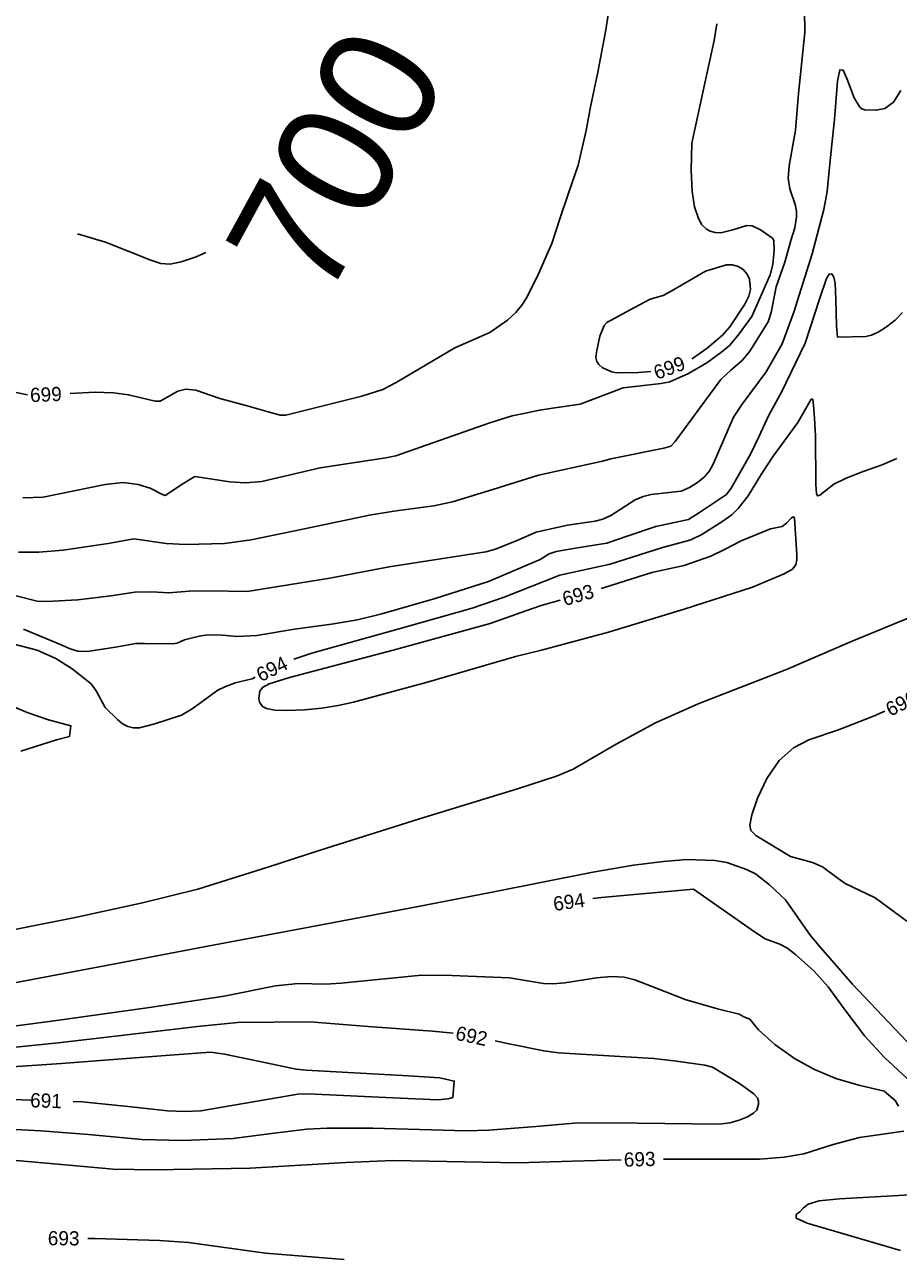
# Model space of a CAD drawing. Extents: x -291892836 to 2945206, y -477993085 to 1832792.
# Drawn here: x 1851017.9 to 1851264, y 543914.3 to 544260.7 of the extents above; entities that cross this region are included whole.
import ezdxf

# ---------------------------------------------------------------- set-up
doc = ezdxf.new("R2010")
doc.units = 0
for name, color, linetype in [('DT_X_Contour_Minor', 7, 'Continuous'), ('DT_X_Terrain_Ground_Line', 7, 'Continuous'), ('Level 19', 7, 'Continuous')]:
    doc.layers.add(name, color=color, linetype=linetype)

msp = doc.modelspace()

# ---------------------------------------------------------------- linework, layer by layer
at = {"layer": 'DT_X_Contour_Minor'}
for points in [[(1851016.22, 544112.17), (1851021.97, 544112.19), (1851028.8, 544112.79), (1851041.44, 544114.67), (1851048.7, 544115.94), (1851057.83, 544114.64), (1851063.36, 544114.39), (1851074.2, 544114.65), (1851081.69, 544115.63), (1851096.26, 544118.67), (1851115.06, 544122.62), (1851121.96, 544123.71), (1851133.19, 544125.2), (1851138.43, 544126.35), (1851149.83, 544129.82), (1851162.63, 544133.91), (1851180.72, 544137.84), (1851183.02, 544138.5), (1851197.99, 544141.43), (1851199.94, 544142.08), (1851201.19, 544143.37), (1851208.19, 544152.95), (1851214.03, 544160.81), (1851216.87, 544163.43), (1851220.05, 544166.18), (1851222.14, 544168.76), (1851227.37, 544177.06), (1851228.2, 544179.68), (1851229.55, 544186.88), (1851232.07, 544193.8), (1851233.71, 544199.93), (1851234.82, 544203.52), (1851235.36, 544206.53), (1851235.35, 544208.22), (1851234.98, 544210.05), (1851233.4, 544214.49), (1851232.99, 544217.43), (1851233.28, 544220.98), (1851235.08, 544230.96), (1851235.86, 544241.29), (1851237.66, 544258.43), (1851237.48, 544271.36)], [(1851183.16, 544268.86), (1851181.55, 544258.69), (1851179.36, 544247.34), (1851177.31, 544237.54), (1851176.11, 544230.92), (1851173.8, 544221.13), (1851171.03, 544213.01), (1851168.75, 544206.27), (1851166.39, 544199.1), (1851162.62, 544190.58), (1851159.33, 544183.93), (1851157.95, 544181.7), (1851156.23, 544179.66), (1851153.89, 544177.52), (1851148.92, 544174.03), (1851139.14, 544169.67), (1851122.55, 544159.96), (1851118.81, 544157.95), (1851112.92, 544156.14), (1851091.46, 544150.79), (1851089.95, 544150.79), (1851086.5, 544151.74), (1851080.6, 544153.36), (1851072.87, 544155.46), (1851066.11, 544157.77), (1851063.36, 544158.11), (1851061.06, 544157.48), (1851056.12, 544154.68), (1851054.66, 544154.69), (1851047.19, 544156.52), (1851042.99, 544157.04), (1851037.82, 544157.19), (1851030.72, 544156.89)], [(1851212.86, 544260.89), (1851212.16, 544256.18), (1851209.55, 544244.17), (1851205.81, 544227.35), (1851205.66, 544219.74), (1851205.9, 544213.75), (1851206.58, 544209.37), (1851207.6, 544206.4), (1851208.6, 544204.46), (1851209.93, 544203.13), (1851211.04, 544202.58), (1851212.44, 544202.2), (1851214.03, 544202.11), (1851217.37, 544202.92), (1851221.36, 544204.12), (1851222.82, 544204.06), (1851225.19, 544202.93), (1851228.56, 544200.6), (1851228.94, 544199.96), (1851229.03, 544197.19), (1851228.64, 544193.14), (1851227.92, 544190.29), (1851222.78, 544178.57), (1851218.86, 544173.29), (1851216.47, 544170.4), (1851214.3, 544168.58), (1851210.1, 544165.51), (1851204.93, 544162.46), (1851199.68, 544160.17), (1851197.18, 544159.7), (1851186.53, 544158.48), (1851174.43, 544153.84), (1851167.29, 544152.87), (1851162.93, 544152.13), (1851158.52, 544151.22), (1851155.23, 544150.6), (1851148.97, 544148.6), (1851122.45, 544139.34), (1851119.62, 544138.73), (1851101.14, 544135.97), (1851084.74, 544132.12), (1851080.17, 544131.73), (1851075.73, 544131.98), (1851065.84, 544133.47), (1851062.81, 544131.63), (1851057.47, 544128.16), (1851056.81, 544128.44), (1851053.27, 544130.18), (1851049.95, 544131.28), (1851045.69, 544131.78), (1851040.65, 544131.29), (1851023.12, 544127.71), (1851017.45, 544127.54)], [(1851015.59, 544099.95), (1851021.45, 544098.42), (1851024.08, 544098.33), (1851032.96, 544098.8), (1851042.21, 544099.93), (1851048.96, 544100.97), (1851053.75, 544101.02), (1851058.51, 544100.76), (1851064.31, 544101.21), (1851069.78, 544101.34), (1851080.6, 544101.16), (1851103.9, 544104.88), (1851120.59, 544108.08), (1851147.85, 544112.25), (1851150.57, 544113.05), (1851156.82, 544115.61), (1851161.96, 544117.81), (1851170.83, 544119.84), (1851178.6, 544120.88), (1851180.81, 544121.5), (1851183.04, 544122.49), (1851189.85, 544126.97), (1851192.12, 544127.9), (1851194.36, 544128.4), (1851202.88, 544129.37), (1851205.19, 544130.38), (1851207.44, 544131.77), (1851209.37, 544133.37), (1851210.79, 544135.06), (1851211.88, 544136.99), (1851217.57, 544150.22), (1851220.06, 544153.86), (1851226.81, 544163), (1851231.31, 544170.81), (1851234.53, 544179.74), (1851237.68, 544189.56), (1851239.7, 544196.14), (1851243.06, 544208.69), (1851243.98, 544213.76), (1851244.54, 544219.62), (1851245.25, 544226.93), (1851246, 544234.03), (1851246.89, 544244.73), (1851247.56, 544247.99), (1851248.47, 544247.92), (1851249.53, 544245.57), (1851251.6, 544240.12), (1851253.16, 544237.49), (1851253.76, 544236.96), (1851254.53, 544236.73), (1851257.79, 544236.57), (1851260.2, 544237.1), (1851262.61, 544238.83), (1851264.67, 544242.13)], [(1851069.01, 544196.54), (1851066.27, 544195.37), (1851062.05, 544193.9), (1851058.89, 544193.28), (1851056.3, 544193.48), (1851053.48, 544194.41), (1851040.75, 544199.48), (1851032.87, 544201.79)], [(1851194.32, 544163.09), (1851190.82, 544162.78), (1851184.59, 544162.72), (1851183.2, 544162.98), (1851180.62, 544164.19), (1851179.67, 544164.99), (1851179.08, 544165.86), (1851178.85, 544166.97), (1851178.97, 544168.54), (1851179.97, 544172.97), (1851181.11, 544176.04), (1851181.87, 544176.81), (1851189.72, 544181.06), (1851194.08, 544183.38), (1851197.81, 544184.49), (1851200.04, 544185.65), (1851209.69, 544191.32), (1851215.64, 544193.09), (1851217.3, 544193.12), (1851218.91, 544192.65), (1851220.33, 544191.74), (1851221.42, 544190.49), (1851222.07, 544189.02), (1851222.34, 544186.13), (1851221.91, 544184.26), (1851220.73, 544182), (1851216.57, 544175.66), (1851214.46, 544173.25), (1851210.14, 544169.63), (1851206.31, 544166.9), (1851205.8, 544166.65)], [(1851017.58, 544090.49), (1851028.27, 544086.12), (1851030.79, 544084.96), (1851032.92, 544084.3), (1851035.57, 544084.2), (1851043.5, 544085.45), (1851049.25, 544086.51), (1851051.69, 544086.53), (1851059.55, 544086.37), (1851060.91, 544086.62), (1851062.92, 544087.5), (1851067.07, 544088.54), (1851069.45, 544088.89), (1851073.63, 544088.81), (1851077.81, 544088.5), (1851083.29, 544088.78), (1851093.93, 544090.52), (1851104.38, 544091.95), (1851111.68, 544093.16), (1851118.54, 544094.82), (1851133.54, 544099.18), (1851148.6, 544103.92), (1851163.16, 544110.12), (1851165.62, 544111.72), (1851167.64, 544112.42), (1851174.23, 544113.51), (1851181.93, 544114.74), (1851187.65, 544116.67), (1851195.71, 544119.39), (1851204.91, 544121.44), (1851208.02, 544123.34), (1851215.58, 544128.47), (1851216.88, 544130.2), (1851222.39, 544139.8), (1851224.73, 544144.66), (1851227.52, 544150.8), (1851231.1, 544157.19), (1851237.79, 544170.99), (1851241.81, 544183.41), (1851243.76, 544189.21), (1851244.53, 544190.48), (1851245.23, 544190.56), (1851245.8, 544189.62), (1851246.19, 544187.96), (1851246.39, 544183.45), (1851246.61, 544175.9), (1851246.91, 544172.71), (1851254.88, 544172.92), (1851256.45, 544173.29), (1851258.32, 544174.13), (1851260.68, 544175.58), (1851263.13, 544177.51), (1851265.13, 544179.66)], [(1851018.72, 544156.5), (1851015.55, 544157.12)], [(1851093.76, 544082.08), (1851098.84, 544083.8), (1851125.4, 544091.17), (1851144.02, 544096.48), (1851152.97, 544099.51), (1851168.66, 544105.69), (1851182.87, 544108.84), (1851197.26, 544113.46), (1851205.58, 544115.63), (1851208.64, 544117.15), (1851214.54, 544120.92), (1851217.12, 544122.75), (1851218.93, 544124.51), (1851221.67, 544128.08), (1851225.41, 544134.1), (1851228.77, 544139.23), (1851235.71, 544148.71), (1851239.47, 544155.29), (1851239.88, 544155.24), (1851240.11, 544153.62), (1851240.35, 544149.86), (1851240.68, 544144.94), (1851240.81, 544131.28), (1851240.92, 544128.59), (1851241.27, 544128.03), (1851241.93, 544128.22), (1851245.82, 544131.35), (1851249.29, 544133.06), (1851254.11, 544134.95), (1851259.44, 544136.78), (1851263.11, 544138.38), (1851263.54, 544138.61)], [(1851180.3, 544102.01), (1851181.26, 544102.29), (1851194.57, 544106.44), (1851203.71, 544108.47), (1851211.22, 544111.08), (1851215.27, 544113.05), (1851219.7, 544115.41), (1851228.01, 544118.77), (1851231.32, 544119.45), (1851232.46, 544120.36), (1851233.94, 544121.82), (1851234.52, 544122.11), (1851234.78, 544121.73), (1851235.37, 544111.49), (1851235.42, 544110.12), (1851235.09, 544108.65), (1851234.24, 544107.41), (1851231.81, 544106.07), (1851222.97, 544102.31), (1851203.7, 544096.14), (1851182.38, 544089.72), (1851163.52, 544084.63), (1851156.58, 544082.89), (1851130.99, 544075.48), (1851110.6, 544070.02), (1851106.23, 544069.06), (1851101.62, 544068.31), (1851096.73, 544067.83), (1851092.08, 544067.64), (1851088.36, 544067.76), (1851086.07, 544068.16), (1851084.91, 544068.75), (1851084.1, 544069.97), (1851083.89, 544071.12), (1851084.21, 544073.05), (1851084.92, 544074.07), (1851086.84, 544075.13), (1851092.56, 544076.95), (1851121.69, 544084.64), (1851149.08, 544092.13), (1851159.05, 544095.71), (1851163.41, 544097.15), (1851168.77, 544098.7)], [(1851269.46, 544094.76), (1851251.01, 544087.13), (1851232.46, 544079.16), (1851207.64, 544069.52), (1851195.57, 544064.17), (1851184.51, 544058.18), (1851172.39, 544051.13), (1851167.74, 544049.14), (1851156.78, 544045.62), (1851129.16, 544037.16), (1851101.17, 544028.28), (1851086.43, 544023.5), (1851066.73, 544017.33), (1851051.11, 544013.45), (1851032.13, 544009.33), (1851003.25, 544003.68), (1850980.83, 543999.99), (1850961.19, 543997.09), (1850939.81, 543994.55), (1850912.21, 543992.11), (1850896.32, 543989.86), (1850873.67, 543986.35)], [(1851014.25, 544086.46), (1851021.51, 544084.58), (1851026.77, 544082.23), (1851031.32, 544079.38), (1851036.69, 544075.13), (1851038.06, 544073.15), (1851040.64, 544068.49), (1851044.16, 544065.03), (1851045.53, 544063.92), (1851046.96, 544063.11), (1851048.52, 544062.71), (1851050.29, 544062.79), (1851054.65, 544063.92), (1851062.11, 544066.3), (1851065.16, 544068.06), (1851072.37, 544073.31), (1851074.28, 544074.32), (1851077.19, 544075.38), (1851081.99, 544076.59), (1851082.87, 544077.02)], [(1851011.13, 544070.29), (1851018.61, 544067.05), (1851024.62, 544064.96), (1851030.94, 544063.36), (1851030.53, 544060.33), (1851026.91, 544059.33), (1851016.82, 544056.18)], [(1851260.21, 544067.47), (1851257.05, 544066.01), (1851247.12, 544062.21), (1851238.83, 544059.38), (1851234.49, 544057.08), (1851230.43, 544053.53), (1851226.97, 544048.51), (1851224.33, 544043), (1851222.72, 544038.29), (1851222.22, 544035.35), (1851222.48, 544033.85), (1851223.87, 544032.47), (1851233.62, 544026.56), (1851239.84, 544024.82), (1851242.63, 544023.58), (1851247.04, 544020.34), (1851249.04, 544018.92), (1851257.46, 544014.93), (1851266.38, 544008.35)], [(1851269.73, 543970.88), (1851251.07, 543990.61), (1851242.15, 544000.87), (1851239.18, 544004.37), (1851232.26, 544014.38), (1851227.7, 544018.53), (1851223.79, 544021.68), (1851221.23, 544022.91), (1851215.7, 544024.8), (1851212.32, 544025.44), (1851204.43, 544025.71), (1851197.84, 544025.16), (1851189.4, 544024.12), (1851177.98, 544022.09), (1851149.63, 544016.48), (1851128.32, 544012.36), (1851098.57, 544006.78), (1851066.99, 544000.86), (1851045.83, 543996.78), (1851015.06, 543990.98)], [(1851266.46, 543964.09), (1851260.09, 543969.92), (1851254.57, 543975.99), (1851248.76, 543983.7), (1851244.22, 543989.88), (1851240.3, 543994.23), (1851235.06, 543998.97), (1851232.56, 544000.82), (1851230.59, 544001.89), (1851226.47, 544003.38), (1851223.51, 544005.31), (1851206.35, 544017.33), (1851180.4, 544015.02), (1851177.94, 544014.68)], [(1851000.55, 543976.88), (1851026.3, 543980.27), (1851053.1, 543984.06), (1851074.13, 543987.25), (1851088.62, 543990.1), (1851095.02, 543990.77), (1851102.79, 543990.62), (1851107.05, 543990.88), (1851129.7, 543993.17), (1851138.21, 543993.06), (1851154.49, 543992.42), (1851160.15, 543991.48), (1851164.08, 543990.75), (1851166.72, 543990.72), (1851170.12, 543991.02), (1851178.96, 543992.34), (1851183.25, 543992.73), (1851186.79, 543992.54), (1851189.82, 543991.83), (1851196.07, 543989.36), (1851204, 543986.33), (1851213.06, 543983.69), (1851219.15, 543982.14), (1851220.53, 543981.4), (1851222.15, 543980.75), (1851224.58, 543977.71), (1851229.25, 543973.61), (1851234.75, 543969.69), (1851240.2, 543966.7), (1851246.4, 543964.07), (1851252.9, 543962.16), (1851260.03, 543960.49), (1851263.09, 543957.85), (1851264.06, 543956.24)], [(1851138.63, 543976.79), (1851132.82, 543977.41), (1851114.69, 543978.68), (1851098.27, 543980.04), (1851077.87, 543979.79), (1851066.62, 543978.7), (1851043.55, 543975.99), (1851027.36, 543974.11), (1851015.37, 543972.86)], [(1851009.96, 543949.93), (1851022.46, 543949.35), (1851035.95, 543948.28), (1851050.9, 543946.85), (1851062.51, 543946.62), (1851076.69, 543947.19), (1851087.46, 543948.52), (1851097.44, 543949.75), (1851103.11, 543950.09), (1851116, 543950.1), (1851142.31, 543949.28), (1851148.69, 543949.47), (1851161.97, 543950.54), (1851172.75, 543951.44), (1851182.97, 543951.58), (1851213.52, 543951.18), (1851216.52, 543951.57), (1851219.22, 543952.31), (1851221.55, 543953.28), (1851223.25, 543954.28), (1851224.19, 543955.17), (1851224.65, 543956.79), (1851224.65, 543957.64), (1851224.32, 543958.61), (1851223.35, 543959.76), (1851219.24, 543962.62), (1851211.63, 543967.24), (1851209.55, 543967.81), (1851201.52, 543968.89), (1851195.12, 543969.68), (1851168.3, 543971.28), (1851164.13, 543971.81), (1851154.38, 543973.76), (1851150.43, 543974.61)], [(1851001.89, 543966.48), (1851028.32, 543968.23), (1851056.36, 543970.41), (1851070.27, 543971.49), (1851074.24, 543970.94), (1851085.97, 543968.48), (1851094.37, 543966.66), (1851097.25, 543966.35), (1851126.01, 543964.82), (1851134.83, 543964.19), (1851138.94, 543963.31), (1851138.55, 543958.68), (1851137.18, 543958.29), (1851134.17, 543958.01), (1851119.62, 543958.72), (1851097.79, 543959.77), (1851094.85, 543959.62), (1851067.59, 543954.93), (1851062.93, 543954.77), (1851058.14, 543954.99), (1851047.07, 543956.13), (1851034.15, 543957.46), (1851031.64, 543957.55)], [(1851019.65, 543957.96), (1850996.47, 543958.75)], [(1851265.51, 543949.24), (1851253.08, 543947.4), (1851245.65, 543945.51), (1851237.36, 543942.88), (1851231.86, 543941.87), (1851224.89, 543941.36), (1851210.41, 543941.3), (1851197.91, 543941.38)], [(1851185.91, 543941.18), (1851172.13, 543940.8), (1851156.89, 543940.28), (1851131.85, 543940.8), (1851121.61, 543941), (1851108.43, 543940.41), (1851081.46, 543938.82), (1851054.55, 543938.3), (1851042.89, 543938.48), (1851031.49, 543939.57), (1851007.01, 543941.75)], [(1851264.58, 543915.63), (1851238.32, 543923.31), (1851235.23, 543924.77), (1851235.19, 543925.72), (1851236.3, 543926.54), (1851237.19, 543927.55), (1851238.58, 543928.64), (1851241.73, 543929.58), (1851247.44, 543930.22), (1851272.38, 543931.54)], [(1851107.97, 543913.06), (1851085.8, 543914.86), (1851064.11, 543917.85), (1851055.94, 543918.46), (1851037.7, 543919.02), (1851035.69, 543919.03)]]:
    msp.add_lwpolyline(points, dxfattribs=at)

# ---------------------------------------------------------------- texts
at = {"layer": 'DT_X_Terrain_Ground_Line'}
msp.add_text('700', height=33, rotation=61.381, dxfattribs=at).set_placement((1851102.47, 544182.13))
at = {"layer": 'Level 19'}
for s, rotation, p in [('699', 20.1108, (1851195.99, 544160.68)), ('699', 2.4179, (1851019.55, 544154.41)), ('693', 16.0485, (1851170.06, 544096.99)), ('694', 26.1211, (1851084.46, 544075.57)), ('696', 26.866, (1851261.76, 544065.84)), ('694', 7.775, (1851167.1, 544011.18)), ('692', 347.9172, (1851139.03, 543975)), ('691', 358.0012, (1851019.43, 543955.97)), ('693', 1.5642, (1851186.74, 543939.2)), ('693', 359.594, (1851024.45, 543917.11))]:
    msp.add_text(s, height=4, rotation=rotation, dxfattribs=at).set_placement(p)

doc.saveas('drawing.dxf')
